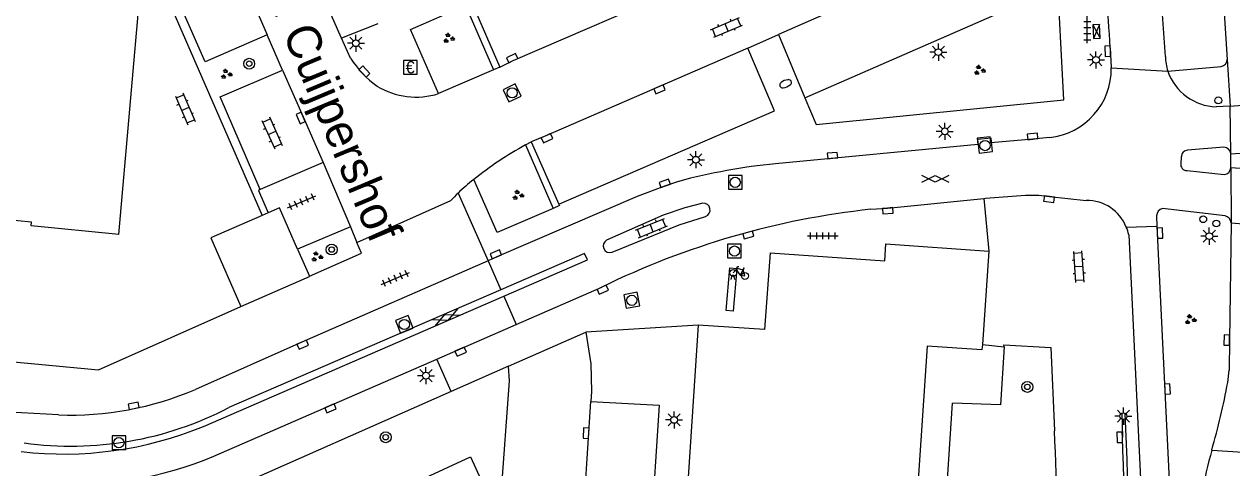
# Model space of a CAD drawing. Extents: x 132998 to 136004, y 396998 to 398512.
# Drawn here: x 133226.6 to 133315.3, y 397058.6 to 397091.2 of the extents above; entities that cross this region are included whole.
import ezdxf

# ---------------------------------------------------------------- set-up
doc = ezdxf.new("R2010")
doc.units = 0
for name, color, linetype in [('gg-afsc-muur', 7, 'Continuous'), ('gg-anno-openbare ruimte label', 7, 'Continuous'), ('gg-bbg-bijgebouw', 7, 'Continuous'), ('gg-bbg-hoofdgebouw', 7, 'Continuous'), ('gg-knt-verharding', 7, 'Continuous'), ('gg-knt-verharding nz', 7, 'Continuous'), ('gt-grn-weggrens', 7, 'Continuous'), ('gt-symb-betaalautomaat', 7, 'Continuous'), ('gt-symb-boom', 7, 'Continuous'), ('gt-symb-brandkraan', 7, 'Continuous'), ('gt-symb-drukknoppaal', 7, 'Continuous'), ('gt-symb-fietsenrek', 7, 'Continuous'), ('gt-symb-gesloten verharding', 7, 'Continuous'), ('gt-symb-groenvak', 7, 'Continuous'), ('gt-symb-klinker verharding', 7, 'Continuous'), ('gt-symb-kolk', 7, 'Continuous'), ('gt-symb-lichtmast', 7, 'Continuous'), ('gt-symb-rioolschacht', 7, 'Continuous'), ('gt-symb-tegel verharding', 7, 'Continuous'), ('gt-symb-verkeersregelinstallatiekast', 7, 'Continuous'), ('gt-symb-verkeersregelinstallatiepaal', 7, 'Continuous')]:
    doc.layers.add(name, color=color, linetype=linetype)

# ---------------------------------------------------------------- blocks, each defined once
blk = doc.blocks.new('gt0-KOLK')
at = {"layer": 'gt-symb-kolk'}
blk.add_lwpolyline([(0, 0), (0.375, 0), (0.375, 0.4), (-0.375, 0.4), (-0.375, 0), (0, 0)], dxfattribs=at)
blk = doc.blocks.new('gt0-GRVAK')
at = {"layer": 'gt-symb-groenvak'}
for p, q in [((-0.11, 0.189), (-0.228, 0.24)), ((-0.182, 0.153), (0.088, 0.153)), ((-0.091, 0.211), (-0.156, 0.322)), ((-0.047, 0.214), (-0.047, 0.393)), ((-0.004, 0.211), (0.061, 0.322)), ((0.015, 0.189), (0.133, 0.24)), ((0.262, -0.052), (0.197, 0.059)), ((0.305, -0.049), (0.305, 0.13)), ((0.349, -0.052), (0.414, 0.059)), ((-0.245, -0.228), (-0.363, -0.177)), ((-0.318, -0.264), (-0.047, -0.264)), ((-0.226, -0.206), (-0.291, -0.095)), ((-0.183, -0.203), (-0.183, -0.024)), ((-0.139, -0.206), (-0.074, -0.095)), ((-0.12, -0.228), (-0.002, -0.177)), ((0.243, -0.074), (0.125, -0.023)), ((0.17, -0.11), (0.441, -0.11)), ((0.368, -0.074), (0.486, -0.023))]:
    blk.add_line(p, q, dxfattribs=at)
blk = doc.blocks.new('gt0-BOOM')
at = {"layer": 'gt-symb-boom'}
for radius in [0.4, 0.2]:
    blk.add_circle((0, 0), radius, dxfattribs=at)
blk = doc.blocks.new('gt0-LMAST')
at = {"layer": 'gt-symb-lichtmast'}
for p, q in [((-0.182, 0.173), (-0.447, 0.438)), ((-0.005, 0.246), (-0.005, 0.621)), ((0.172, 0.173), (0.437, 0.438)), ((-0.255, -0.004), (-0.63, -0.004)), ((-0.182, -0.181), (-0.447, -0.446)), ((-0.005, -0.254), (-0.005, -0.629)), ((0.437, -0.446), (0.172, -0.181)), ((0.245, -0.004), (0.62, -0.004))]:
    blk.add_line(p, q, dxfattribs=at)
blk.add_circle((-0.005, -0.004), 0.25, dxfattribs=at)
blk = doc.blocks.new('gt0-KL1')
at = {"layer": 'gt-symb-klinker verharding'}
for p, q in [((-1.15, 0.3), (1.15, 0.3)), ((-1, -0.3), (-1, 0.3)), ((-0.5, 0.3), (-0.5, 0.45)), ((0, -0.3), (0, 0.3)), ((0.5, 0.3), (0.5, 0.45)), ((1, -0.3), (1, 0.3)), ((-1.15, -0.3), (1.15, -0.3)), ((-0.5, -0.45), (-0.5, -0.3)), ((0.5, -0.45), (0.5, -0.3))]:
    blk.add_line(p, q, dxfattribs=at)
blk = doc.blocks.new('gt0-TEG1')
at = {"layer": 'gt-symb-tegel verharding'}
for p, q in [((-1.125, 0), (1.125, 0)), ((-0.9, -0.25), (-0.9, 0.25)), ((-0.45, -0.25), (-0.45, 0.25)), ((0, -0.25), (0, 0.25)), ((0.45, -0.25), (0.45, 0.25)), ((0.9, -0.25), (0.9, 0.25))]:
    blk.add_line(p, q, dxfattribs=at)
blk = doc.blocks.new('gt0-RS')
at = {"layer": 'gt-symb-rioolschacht'}
blk.add_lwpolyline([(-0.5, -0.5), (0.5, -0.5), (0.5, 0.5), (-0.5, 0.5)], close=True, dxfattribs=at)
blk.add_circle((0, 0), 0.375, dxfattribs=at)
blk = doc.blocks.new('gt0-BA')
at = {"layer": 'gt-symb-betaalautomaat'}
blk.add_lwpolyline([(-0.498, -0.507), (0.502, -0.507), (0.502, 0.493), (-0.498, 0.493)], close=True, dxfattribs=at)
blk.add_text('€', height=0.9, dxfattribs=at).set_placement((-0.357, -0.457))
blk = doc.blocks.new('gt0-VIPAAL')
at = {"layer": 'gt-symb-verkeersregelinstallatiepaal'}
blk.add_circle((0, 0), 0.25, dxfattribs=at)
blk = doc.blocks.new('gt0-VRIKST')
at = {"layer": 'gt-symb-verkeersregelinstallatiekast'}
for p, q in [((-0.501, -0.249), (0.501, 0.249)), ((-0.501, 0.249), (0.501, -0.249))]:
    blk.add_line(p, q, dxfattribs=at)
blk.add_lwpolyline([(0.501, 0.249), (-0.501, 0.249), (-0.501, -0.249), (0.501, -0.249)], close=True, dxfattribs=at)
blk = doc.blocks.new('gt0-GESVH1')
at = {"layer": 'gt-symb-gesloten verharding'}
for p, q in [((-0.992, -0.261), (0.008, 0.239)), ((0.008, -0.261), (-0.992, 0.239)), ((0.008, 0.239), (1.008, -0.261)), ((1.008, 0.239), (0.008, -0.261))]:
    blk.add_line(p, q, dxfattribs=at)
blk = doc.blocks.new('gt0-BR')
at = {"layer": 'gt-symb-brandkraan'}
for centre, radius, start, end in [((-0.244, 0), 0.206, 107.56694, 252.43307), ((0.599, -2.664), 3, 106.89205, 107.56694), ((0, -0.691), 0.938, 73.10799, 106.89205), ((-0.599, -2.664), 3, 72.43309, 73.10799), ((0.244, 0), 0.206, 287.56695, 72.43309), ((0.599, 2.664), 3, 252.43307, 253.10797), ((0, 0.691), 0.938, 253.10797, 286.89206), ((-0.599, 2.664), 3, 286.89206, 287.56695)]:
    blk.add_arc(centre, radius, start, end, dxfattribs=at)
blk = doc.blocks.new('gt0-FREK')
at = {"layer": 'gt-symb-fietsenrek'}
for p, q in [((0.259, 0.762), (0.294, 0.823)), ((0.54, 0.335), (0.259, 0.762)), ((0.294, 0.823), (0.767, 0.714)), ((0.767, 0.714), (0.54, 0.335)), ((0.757, 0.841), (0.866, 0.816)), ((0.767, 0.714), (0.84, 0.822)), ((0.895, 0.252), (0.767, 0.714))]:
    blk.add_line(p, q, dxfattribs=at)
for points in [[(0.294, 0.823), (0.36, 0.937), (0.452, 0.935)], [(-0.124, 0), (-0.047, 0.312), (0.053, 0.312), (0.12, 0)], [(0.036, 0.476), (0.228, 0.708), (0.259, 0.762)], [(0.54, 0.335), (0.555, 0.305), (0.895, 0.252)]]:
    blk.add_lwpolyline(points, dxfattribs=at)
for centre in [(0.036, 0.476), (0.895, 0.252)]:
    blk.add_circle(centre, 0.252, dxfattribs=at)
blk = doc.blocks.new('gt0-DPAAL')
at = {"layer": 'gt-symb-drukknoppaal'}
blk.add_circle((0, 0), 0.25, dxfattribs=at)

msp = doc.modelspace()

# ---------------------------------------------------------------- linework, layer by layer
at = {"layer": 'gg-afsc-muur'}
msp.add_lwpolyline([(133307.487, 397062.586), (133307.236, 397062.596), (133307.286, 397060.83)], dxfattribs=at)
for centre, radius, start, end in [((133111.617, 397052.578), 196.126, 352.35237, 2.92485), ((133109.549, 397052.867), 197.897, 352.98297, 2.3061)]:
    msp.add_arc(centre, radius, start, end, dxfattribs=at)
at = {"layer": 'gg-bbg-bijgebouw'}
for p, q in [((133244.559, 397077.311), (133244.116, 397077.118)), ((133246.713, 397074.629), (133247.58, 397072.653))]:
    msp.add_line(p, q, dxfattribs=at)
for points in [[(133246.713, 397074.629), (133245.38, 397077.67), (133244.559, 397077.311)], [(133244.116, 397077.118), (133240.34, 397075.47), (133242.55, 397070.43)], [(133242.55, 397070.43), (133247.59, 397072.63), (133247.58, 397072.653)]]:
    msp.add_lwpolyline(points, dxfattribs=at)
at = {"layer": 'gg-bbg-hoofdgebouw'}
for p, q in [((133297.488, 397074.483), (133297.002, 397067.629)), ((133292.952, 397067.526), (133290.5, 397031.1))]:
    msp.add_line(p, q, dxfattribs=at)
for points in [[(133233.58, 397075.72), (133235.2, 397094.15), (133232.6, 397094.41), (133232.92, 397097.93)], [(133233.58, 397075.72), (133227.141, 397076.348), (133227.168, 397076.627), (133224.148, 397076.921), (133224.121, 397076.642), (133224.211, 397076.633), (133224.009, 397074.56), (133221.575, 397074.797)], [(133281.41, 397074.38), (133289.829, 397073.783), (133289.917, 397075.02), (133297.488, 397074.483)], [(133281.41, 397074.38), (133281.01, 397068.74), (133276.14, 397069.07)], [(133276.14, 397069.07), (133273.71, 397032.23), (133273.86, 397032.22)], [(133297.002, 397067.629), (133296.974, 397067.241), (133292.952, 397067.526)]]:
    msp.add_lwpolyline(points, dxfattribs=at)
at = {"layer": 'gg-knt-verharding'}
for p, q in [((133249.928, 397090.119), (133241.45, 397109.63)), ((133234.546, 397099.051), (133244.116, 397077.118)), ((133314.472, 397096.191), (133314.978, 397088.564)), ((133283.967, 397085.739), (133300.401, 397092.946)), ((133245.597, 397087.785), (133244.47, 397090.363)), ((133250.605, 397088.669), (133249.928, 397090.119)), ((133279.778, 397089.392), (133282.021, 397090.396)), ((133282.021, 397090.396), (133283.967, 397085.739)), ((133261.106, 397087.805), (133257.068, 397086.062)), ((133261.568, 397088.008), (133261.106, 397087.805)), ((133310.613, 397087.699), (133314.539, 397088.057)), ((133314.978, 397088.564), (133315.209, 397085.14)), ((133315.209, 397085.14), (133314.178, 397085.086)), ((133263.449, 397082.292), (133263.855, 397082.511)), ((133263.855, 397082.511), (133265.91, 397077.935)), ((133263.449, 397082.292), (133265.489, 397077.635)), ((133315.249, 397080.639), (133315.24, 397081.638)), ((133248.584, 397081.003), (133243.977, 397079.014)), ((133248.584, 397081.003), (133250.589, 397076.27)), ((133312.031, 397080.402), (133314.763, 397080.111)), ((133315.249, 397080.632), (133315.249, 397080.639)), ((133315.249, 397080.624), (133315.249, 397080.632)), ((133251.072, 397075.129), (133257.973, 397078.215)), ((133297.11, 397078.361), (133297.233, 397078.373)), ((133297.11, 397078.361), (133297.488, 397074.483)), ((133314.824, 397077.09), (133310.223, 397077.617)), ((133250.589, 397076.27), (133246.713, 397074.629)), ((133250.589, 397076.27), (133251.072, 397075.129)), ((133309.795, 397077.083), (133309.826, 397076.336)), ((133307.747, 397075.693), (133308.664, 397056.751)), ((133262.776, 397069.112), (133269.045, 397071.842)), ((133239.812, 397061.631), (133261.857, 397071.187)), ((133261.645, 397071.664), (133241.675, 397063.005)), ((133256.95, 397066.575), (133262.776, 397069.112)), ((133262.208, 397066.052), (133267.87, 397068.55)), ((133297.002, 397067.629), (133298.602, 397067.469)), ((133298.602, 397067.469), (133298.328, 397063.213)), ((133240.569, 397059.441), (133256.95, 397066.575)), ((133257.999, 397064.195), (133256.95, 397066.575)), ((133262.208, 397066.052), (133257.999, 397064.195)), ((133262.269, 397064.966), (133262.208, 397066.052)), ((133315.022, 397064.859), (133315.126, 397065.763)), ((133261.606, 397055.966), (133262.269, 397064.966)), ((133257.999, 397064.195), (133237.59, 397055.191)), ((133292.79, 397032.65), (133294.805, 397063.341)), ((133298.328, 397063.213), (133294.805, 397063.341))]:
    msp.add_line(p, q, dxfattribs=at)
for points in [[(133244.47, 397090.363), (133239.914, 397088.379), (133233.744, 397102.495)], [(133275.399, 397094.047), (133273.336, 397098.677), (133259.534, 397092.678), (133261.568, 397088.008)], [(133302.979, 397085.595), (133302.48, 397095.403), (133302.301, 397096.57), (133302.076, 397097.58), (133301.648, 397098.898), (133300.914, 397098.621)], [(133257.068, 397086.062), (133255.01, 397090.765), (133259.036, 397092.536), (133261.106, 397087.805)], [(133265.91, 397077.935), (133281.738, 397084.786), (133279.778, 397089.392)], [(133306.394, 397089.423), (133306.408, 397088.944), (133306.471, 397087.947)], [(133243.977, 397079.014), (133241.026, 397085.809), (133245.597, 397087.785)], [(133283.967, 397085.739), (133284.802, 397083.794), (133302.979, 397085.595)], [(133297.624, 397082.449), (133297.569, 397082.88), (133296.614, 397082.78), (133296.663, 397082.32), (133281.811, 397080.911)], [(133301.933, 397082.847), (133300.711, 397082.714), (133297.624, 397082.449)], [(133314.744, 397082.124), (133312.077, 397081.905), (133311.895, 397081.849), (133311.746, 397081.757), (133311.678, 397081.657), (133311.608, 397081.398), (133311.57, 397080.937)], [(133243.977, 397079.014), (133243.839, 397078.956), (133244.559, 397077.311)], [(133265.489, 397077.635), (133261.36, 397075.872), (133259.645, 397079.742)], [(133274.699, 397079.613), (133273.743, 397079.277), (133271.661, 397078.497), (133261.353, 397074.076), (133260.702, 397073.792)], [(133288.821, 397077.565), (133290.041, 397077.66), (133297.11, 397078.361)], [(133297.233, 397078.373), (133300.178, 397078.603), (133301.156, 397078.611), (133301.926, 397078.512), (133304.635, 397078.219)], [(133265.91, 397077.935), (133265.955, 397077.834), (133265.489, 397077.635)], [(133276.469, 397078.006), (133275.163, 397077.667), (133273.567, 397077.122), (133269.406, 397075.308)], [(133269.811, 397074.411), (133274.724, 397076.429), (133276.679, 397077.045)], [(133309.826, 397076.336), (133309.845, 397075.81), (133310.793, 397056.152), (133310.87, 397053.129)], [(133315.265, 397076.572), (133315.146, 397067.961), (133315.126, 397065.763)], [(133247.58, 397072.653), (133251.407, 397074.338), (133251.072, 397075.129)], [(133260.702, 397073.792), (133247.013, 397067.815), (133239.206, 397064.329)], [(133261.857, 397071.187), (133267.998, 397073.849), (133267.793, 397074.33), (133261.645, 397071.664)], [(133192.043, 397069.557), (133232.1, 397065.79), (133242.55, 397070.43)], [(133267.87, 397068.55), (133268.24, 397066.21), (133268.29, 397064.19), (133268.243, 397063.458)], [(133298.602, 397067.469), (133298.588, 397067.612), (133302.036, 397067.414), (133302.303, 397061.308)], [(133229.16, 397062.468), (133223.69, 397062.769), (133217.868, 397063.267)], [(133268.243, 397063.458), (133273.262, 397063.183), (133271.438, 397035.006), (133266.441, 397035.367)], [(133256.775, 397052.901), (133254.808, 397057.253), (133259.408, 397059.39), (133261.382, 397055.116)]]:
    msp.add_lwpolyline(points, dxfattribs=at)
for centre, radius, start, end in [((133218.077, 397083.968), 92.488, 2.98648, 9.79642), ((133227.232, 397085.135), 79.278, 3.10049, 8.88378), ((133256.786, 397092.563), 7.305, 212.2151, 234.51502), ((133315.464, 397089.033), 5.031, 182.79929, 195.37305), ((133301.427, 397087.866), 5.045, 275.75892, 0.91546), ((133314.484, 397088.548), 0.494, 276.37785, 1.84504), ((133314.338, 397089.042), 3.96, 199.83219, 267.68801), ((133255.404, 397091.226), 5.426, 238.2004, 287.85837), ((133275.977, 397059.491), 26.016, 118.78639, 128.88522), ((133314.738, 397081.622), 0.502, 1.86483, 89.30205), ((133286.195, 397036.759), 44.369, 95.67006, 105.01619), ((133312.035, 397080.872), 0.47, 171.98376, 269.51802), ((133314.727, 397080.632), 0.522, 273.99602, 359.1003), ((133267.91, 397069.005), 13.55, 127.58928, 133.97561), ((133268.508, 397068.443), 14.369, 134.1338, 137.15128), ((133304.658, 397075.068), 3.151, 22.26947, 90.4134), ((133295.161, 397018.627), 59.278, 96.13975, 116.14021), ((133276.513, 397077.512), 0.496, 289.5796, 95.07368), ((133310.359, 397077.07), 0.564, 103.91491, 178.66087), ((133304.694, 397075.075), 3.115, 11.43376, 22.38921), ((133314.681, 397076.522), 0.586, 4.92128, 75.89763), ((133269.656, 397074.881), 0.495, 120.31748, 288.28135), ((133265.054, 397074.026), 50.802, 343.84939, 349.60396), ((133229.943, 397086.286), 23.831, 268.11681, 292.87309), ((133230.067, 397085.427), 25.249, 262.18313, 297.37096), ((133229.546, 397086.551), 26.951, 263.32581, 292.38921), ((133098.931, 397052.639), 203.556, 355.44591, 2.44072), ((133230.246, 397084.159), 26.787, 266.22854, 292.66688), ((133354.833, 397048.833), 42.449, 164.89429, 173.86958)]:
    msp.add_arc(centre, radius, start, end, dxfattribs=at)
at = {"layer": 'gg-knt-verharding nz'}
for p, q in [((133315.209, 397085.14), (133321.945, 397085.675)), ((133315.24, 397081.638), (133315.209, 397085.14)), ((133315.24, 397081.638), (133322.232, 397082.167)), ((133315.249, 397080.639), (133322.413, 397080.067)), ((133315.249, 397080.624), (133315.265, 397076.572)), ((133315.265, 397076.572), (133322.747, 397075.924)), ((133266.441, 397035.367), (133268.243, 397063.458))]:
    msp.add_line(p, q, dxfattribs=at)
for points in [[(133238.332, 397104.481), (133241.331, 397097.638), (133244.47, 397090.363)], [(133298.42, 397097.507), (133296.847, 397096.841), (133286.779, 397092.476), (133282.021, 397090.396)], [(133261.568, 397088.008), (133262.554, 397088.477), (133275.399, 397094.047)], [(133279.778, 397089.392), (133264.947, 397082.97), (133263.855, 397082.511)], [(133245.597, 397087.785), (133247.126, 397084.355), (133248.584, 397081.003)], [(133278.196, 397070.141), (133278.465, 397073.28), (133278.981, 397073.217), (133278.711, 397070.078), (133278.196, 397070.141)]]:
    msp.add_lwpolyline(points, dxfattribs=at)
at = {"layer": 'gt-grn-weggrens'}
for p, q in [((133252.6, 397091.19), (133249.928, 397090.119)), ((133306.471, 397087.947), (133310.613, 397087.699)), ((133258.502, 397078.756), (133260.702, 397073.792)), ((133307.574, 397076.262), (133309.826, 397076.336)), ((133260.702, 397073.792), (133261.645, 397071.664)), ((133261.857, 397071.187), (133262.776, 397069.112)), ((133276.14, 397069.07), (133267.87, 397068.55)), ((133313.851, 397059.895), (133324.46, 397059.153))]:
    msp.add_line(p, q, dxfattribs=at)

# ---------------------------------------------------------------- block references
at = {"layer": 'gt-symb-betaalautomaat'}
msp.add_blockref('gt0-BA', (133255, 397088), dxfattribs=at)
at = {"layer": 'gt-symb-boom'}
for p in [(133243.16, 397088.253), (133249.217, 397074.61), (133300.305, 397064.527), (133253.185, 397060.831)]:
    msp.add_blockref('gt0-BOOM', p, dxfattribs=at)
at = {"layer": 'gt-symb-brandkraan', "rotation": 22.526747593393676}
msp.add_blockref('gt0-BR', (133282.55, 397086.784), dxfattribs=at)
at = {"layer": 'gt-symb-drukknoppaal'}
msp.add_blockref('gt0-DPAAL', (133313.221, 397076.838), dxfattribs=at)
at = {"layer": 'gt-symb-fietsenrek'}
msp.add_blockref('gt0-FREK', (133278.669, 397072.419), dxfattribs=at)
at = {"layer": 'gt-symb-gesloten verharding'}
msp.add_blockref('gt0-GESVH1', (133293.54, 397079.812), dxfattribs=at)
at = {"layer": 'gt-symb-gesloten verharding', "rotation": 23.64250165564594}
msp.add_blockref('gt0-GESVH1', (133257.626, 397069.629), dxfattribs=at)
at = {"layer": 'gt-symb-groenvak'}
for p in [(133257.807, 397090.122), (133241.469, 397087.489), (133296.782, 397087.768), (133262.891, 397078.604), (133248.122, 397074.082), (133312.271, 397069.463)]:
    msp.add_blockref('gt0-GRVAK', p, dxfattribs=at)
at = {"layer": 'gt-symb-klinker verharding'}
for p, rotation in [((133278.218, 397090.914), 22.64190009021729), ((133238.468, 397084.938), -66.66595872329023), ((133244.836, 397083.168), -65.92116276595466), ((133272.711, 397076.186), 22.20564333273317), ((133304.092, 397073.35), 93.95503763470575)]:
    msp.add_blockref('gt0-KL1', p, dxfattribs=dict(at, rotation=rotation))
at = {"layer": 'gt-symb-kolk'}
for p, rotation in [((133306.401, 397089.183), 92.59926445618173), ((133262.554, 397088.477), 25.46334506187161), ((133251.48, 397087.542), -46.5810107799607), ((133273.209, 397086.558), -156.66595872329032), ((133247.126, 397084.355), 114.0788372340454), ((133264.947, 397082.97), -156.53799976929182), ((133300.711, 397082.714), 6.226120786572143), ((133286.015, 397081.311), 5.391463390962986), ((133273.743, 397079.277), 19.322482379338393), ((133301.926, 397078.512), 172.64478086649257), ((133290.041, 397077.66), -175.58371655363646), ((133279.762, 397075.87), -164.93576605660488), ((133309.845, 397075.81), -87.93618027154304), ((133261.353, 397074.076), 23.206114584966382), ((133269.045, 397071.842), -155.53707310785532), ((133315.146, 397067.961), 89.20909568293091), ((133247.013, 397067.815), -156.53799977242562), ((133258.613, 397067.302), -156.48544331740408), ((133310.396, 397064.363), -87.24916520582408), ((133234.718, 397062.938), 11.01080250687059), ((133249.046, 397063.138), -156.43292877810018), ((133268.097, 397061.121), 86.33074590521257), ((133307.286, 397060.83), 91.60386277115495)]:
    msp.add_blockref('gt0-KOLK', p, dxfattribs=dict(at, rotation=rotation))
at = {"layer": 'gt-symb-lichtmast'}
for p in [(133250.998, 397089.759), (133293.775, 397089.103), (133305.348, 397088.539), (133294.25, 397083.292), (133275.968, 397081.205), (133313.675, 397075.597), (133256.148, 397065.356), (133307.363, 397062.384), (133274.37, 397062.111)]:
    msp.add_blockref('gt0-LMAST', p, dxfattribs=at)
at = {"layer": 'gt-symb-rioolschacht'}
for p, rotation in [((133262.469, 397086.113), 25.899148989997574), ((133297.198, 397082.241), -173.68511557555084), ((133271.251, 397070.884), 100.95043425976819), ((133254.553, 397069.112), 21.35437736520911)]:
    msp.add_blockref('gt0-RS', p, dxfattribs=dict(at, rotation=rotation))
for p in [(133278.853, 397079.545), (133278.795, 397074.5), (133233.593, 397060.432)]:
    msp.add_blockref('gt0-RS', p, dxfattribs=at)
at = {"layer": 'gt-symb-tegel verharding'}
for p, rotation in [((133304.706, 397090.888), 90), ((133247.01, 397078.108), 23.206114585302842), ((133253.897, 397072.492), 23.206114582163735)]:
    msp.add_blockref('gt0-TEG1', p, dxfattribs=dict(at, rotation=rotation))
msp.add_blockref('gt0-TEG1', (133285.286, 397075.622), dxfattribs=at)
at = {"layer": 'gt-symb-verkeersregelinstallatiekast', "rotation": -87.32781295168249}
msp.add_blockref('gt0-VRIKST', (133305.38, 397090.608), dxfattribs=at)
at = {"layer": 'gt-symb-verkeersregelinstallatiepaal', "rotation": 180}
for p in [(133314.328, 397085.561), (133314.181, 397076.521)]:
    msp.add_blockref('gt0-VIPAAL', p, dxfattribs=at)

# ---------------------------------------------------------------- texts
at = {"layer": 'gg-anno-openbare ruimte label'}
msp.add_text('Dr. Cuijpershof', height=2.5, rotation=292.8, dxfattribs=at).set_placement((133243.495, 397095.495))

doc.saveas('drawing.dxf')
